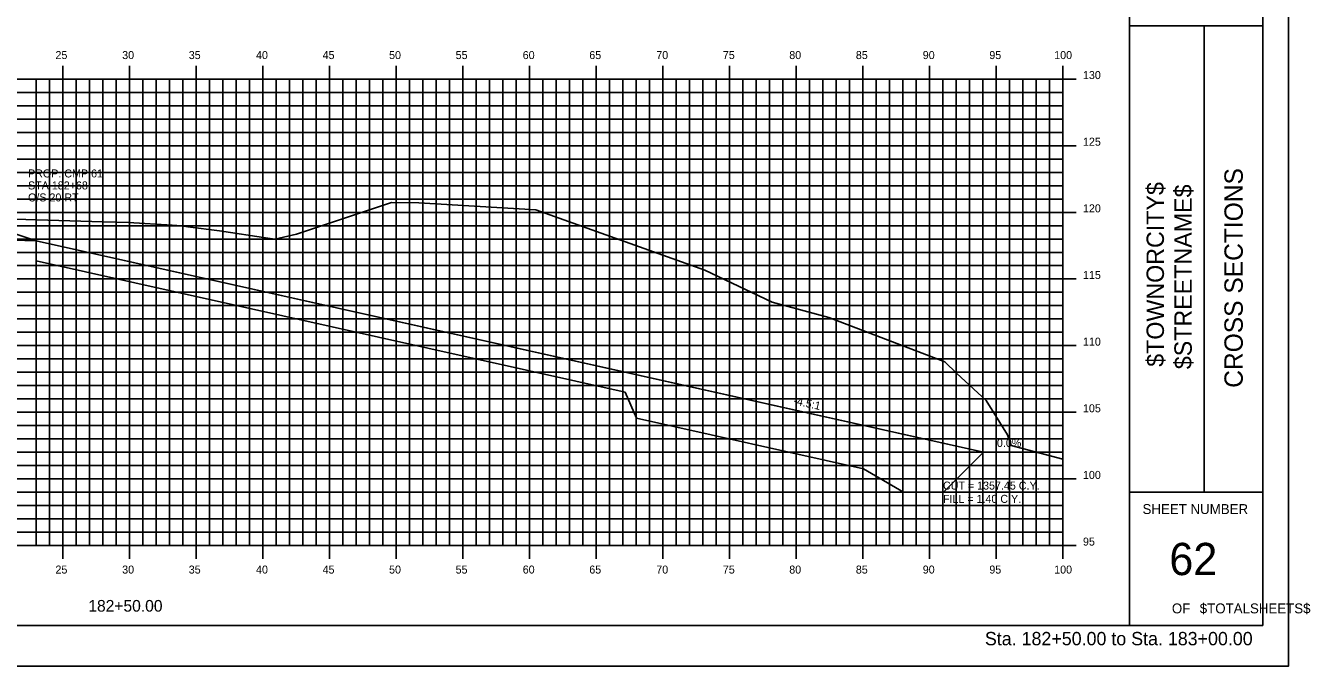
# Model space of a CAD drawing. Extents: x 850598 to 870284, y 366541 to 366651.
# Drawn here: x 859986.9 to 860083.2, y 366541.2 to 366589.2 of the extents above; entities that cross this region are included whole.
import ezdxf

# ---------------------------------------------------------------- set-up
doc = ezdxf.new("R2010")
doc.units = 0
for name, color, linetype in [('ANNOTATION', 7, 'Continuous'), ('BORDER', 7, 'Continuous'), ('D_Drainage_RipRap', 7, 'Continuous'), ('D_Roadway_Centerline', 7, 'Continuous'), ('D_Roadway_SlopeLines', 7, 'Continuous'), ('D_Roadway_SubGrade', 7, 'Continuous'), ('D_Text_Standard', 7, 'Continuous'), ('H_V ANNOTATION', 7, 'Continuous'), ('HIGHWAY_TITLE', 7, 'Continuous'), ('MAJOR', 7, 'Continuous'), ('MINOR', 7, 'Continuous'), ('PLOT BOUNDARY', 7, 'Continuous'), ('S_Roadway_Centerline', 7, 'Continuous'), ('S_Utilities_Pole_Joint', 7, 'Continuous')]:
    doc.layers.add(name, color=color, linetype=linetype)

msp = doc.modelspace()

# ---------------------------------------------------------------- linework, layer by layer
at = {"layer": 'BORDER'}
for p, q in [((860069.672, 366544.225), (860069.672, 366649.225)), ((860079.672, 366544.225), (860079.672, 366649.225)), ((860069.672, 366589.228), (860079.672, 366589.228)), ((860075.263, 366554.228), (860075.263, 366589.228)), ((860069.672, 366554.228), (860079.672, 366554.228)), ((859919.672, 366544.225), (860079.672, 366544.225))]:
    msp.add_line(p, q, dxfattribs=at)
at = {"layer": 'D_Drainage_RipRap'}
msp.add_lwpolyline([(860031.837, 366563.223), (860048.861, 366559.424), (860058.723, 366557.223), (860055.723, 366554.223), (860052.723, 366554.223), (860049.723, 366555.974), (860032.699, 366559.773), (860031.837, 366561.723), (859987.672, 366571.579), (859987.672, 366573.079)], close=True, dxfattribs=at)
at = {"layer": 'D_Roadway_Centerline'}
msp.add_lwpolyline([(859929.322, 366577.041), (859939.672, 366571.866), (859943.474, 366573.133), (859949.672, 366575.199), (859953.672, 366575.439), (859964.672, 366575.769), (859975.672, 366575.439), (859979.672, 366575.199), (859981.672, 366575.079), (859987.672, 366573.079), (860031.837, 366563.223), (860048.861, 366559.424), (860058.723, 366557.223), (860062.723, 366557.223)], dxfattribs=at)
at = {"layer": 'D_Roadway_SlopeLines'}
msp.add_lwpolyline([(859987.672, 366573.079), (860058.723, 366557.223), (860058.723, 366557.223)], dxfattribs=at)
at = {"layer": 'D_Roadway_SubGrade'}
msp.add_lwpolyline([(859975.672, 366574.939), (859976.672, 366574.879), (859976.672, 366575.129), (859981.672, 366574.829), (859981.672, 366575.079), (859987.672, 366573.079), (859975.672, 366573.439)], close=True, dxfattribs=at)
at = {"layer": 'MAJOR'}
for p, q in [((859989.672, 366586.227), (859989.672, 366585.225)), ((859989.672, 366586.227), (859989.672, 366585.225)), ((859994.672, 366586.227), (859994.672, 366585.225)), ((859994.672, 366586.227), (859994.672, 366585.225)), ((859999.672, 366586.227), (859999.672, 366585.225)), ((859999.672, 366586.227), (859999.672, 366585.225)), ((860004.672, 366586.227), (860004.672, 366585.225)), ((860004.672, 366586.227), (860004.672, 366585.225)), ((860009.672, 366586.227), (860009.672, 366585.225)), ((860009.672, 366586.227), (860009.672, 366585.225)), ((860014.672, 366586.227), (860014.672, 366585.225)), ((860014.672, 366586.227), (860014.672, 366585.225)), ((860019.672, 366586.227), (860019.672, 366585.225)), ((860019.672, 366586.227), (860019.672, 366585.225)), ((860024.672, 366586.227), (860024.672, 366585.225)), ((860024.672, 366586.227), (860024.672, 366585.225)), ((860029.672, 366586.227), (860029.672, 366585.225)), ((860029.672, 366586.227), (860029.672, 366585.225)), ((860034.672, 366586.227), (860034.672, 366585.225)), ((860034.672, 366586.227), (860034.672, 366585.225)), ((860039.672, 366586.227), (860039.672, 366585.225)), ((860039.672, 366586.227), (860039.672, 366585.225)), ((860044.672, 366586.227), (860044.672, 366585.225)), ((860044.672, 366586.227), (860044.672, 366585.225)), ((860049.672, 366586.227), (860049.672, 366585.225)), ((860049.672, 366586.227), (860049.672, 366585.225)), ((860054.672, 366586.227), (860054.672, 366585.225)), ((860054.672, 366586.227), (860054.672, 366585.225)), ((860059.672, 366586.227), (860059.672, 366585.225)), ((860059.672, 366586.227), (860059.672, 366585.225)), ((860064.672, 366586.227), (860064.672, 366585.225)), ((860064.672, 366586.227), (860064.672, 366585.225)), ((859924.672, 366585.225), (860064.672, 366585.225)), ((859924.672, 366585.225), (860064.672, 366585.225)), ((859924.672, 366585.225), (860064.672, 366585.225)), ((859924.672, 366585.225), (860064.672, 366585.225)), ((859989.672, 366550.225), (859989.672, 366585.225)), ((859989.672, 366550.225), (859989.672, 366585.225)), ((859994.672, 366550.225), (859994.672, 366585.225)), ((859994.672, 366550.225), (859994.672, 366585.225)), ((859999.672, 366550.225), (859999.672, 366585.225)), ((859999.672, 366550.225), (859999.672, 366585.225)), ((860004.672, 366550.225), (860004.672, 366585.225)), ((860004.672, 366550.225), (860004.672, 366585.225)), ((860009.672, 366550.225), (860009.672, 366585.225)), ((860009.672, 366550.225), (860009.672, 366585.225)), ((860014.672, 366550.225), (860014.672, 366585.225)), ((860014.672, 366550.225), (860014.672, 366585.225)), ((860019.672, 366550.225), (860019.672, 366585.225)), ((860019.672, 366550.225), (860019.672, 366585.225)), ((860024.672, 366550.225), (860024.672, 366585.225)), ((860024.672, 366550.225), (860024.672, 366585.225)), ((860029.672, 366550.225), (860029.672, 366585.225)), ((860029.672, 366550.225), (860029.672, 366585.225)), ((860034.672, 366550.225), (860034.672, 366585.225)), ((860034.672, 366550.225), (860034.672, 366585.225)), ((860039.672, 366550.225), (860039.672, 366585.225)), ((860039.672, 366550.225), (860039.672, 366585.225)), ((860044.672, 366550.225), (860044.672, 366585.225)), ((860044.672, 366550.225), (860044.672, 366585.225)), ((860049.672, 366550.225), (860049.672, 366585.225)), ((860049.672, 366550.225), (860049.672, 366585.225)), ((860054.672, 366550.225), (860054.672, 366585.225)), ((860054.672, 366550.225), (860054.672, 366585.225)), ((860059.672, 366550.225), (860059.672, 366585.225)), ((860059.672, 366550.225), (860059.672, 366585.225)), ((860065.674, 366585.225), (860063.67, 366585.225)), ((860065.674, 366585.225), (860063.67, 366585.225)), ((860064.672, 366550.225), (860064.672, 366585.225)), ((860064.672, 366550.225), (860064.672, 366585.225)), ((860064.672, 366550.225), (860064.672, 366585.225)), ((860064.672, 366550.225), (860064.672, 366585.225)), ((859924.672, 366580.225), (860064.672, 366580.225)), ((859924.672, 366580.225), (860064.672, 366580.225)), ((860065.674, 366580.225), (860063.67, 366580.225)), ((860065.674, 366580.225), (860063.67, 366580.225)), ((859924.672, 366575.225), (860064.672, 366575.225)), ((859924.672, 366575.225), (860064.672, 366575.225)), ((860065.674, 366575.225), (860063.67, 366575.225)), ((860065.674, 366575.225), (860063.67, 366575.225)), ((859924.672, 366570.225), (860064.672, 366570.225)), ((859924.672, 366570.225), (860064.672, 366570.225)), ((860065.674, 366570.225), (860063.67, 366570.225)), ((860065.674, 366570.225), (860063.67, 366570.225)), ((859924.672, 366565.225), (860064.672, 366565.225)), ((859924.672, 366565.225), (860064.672, 366565.225)), ((860065.674, 366565.225), (860063.67, 366565.225)), ((860065.674, 366565.225), (860063.67, 366565.225)), ((859924.672, 366560.225), (860064.672, 366560.225)), ((859924.672, 366560.225), (860064.672, 366560.225)), ((860065.674, 366560.225), (860063.67, 366560.225)), ((860065.674, 366560.225), (860063.67, 366560.225)), ((859924.672, 366555.225), (860064.672, 366555.225)), ((859924.672, 366555.225), (860064.672, 366555.225)), ((860065.674, 366555.225), (860063.67, 366555.225)), ((860065.674, 366555.225), (860063.67, 366555.225)), ((859924.672, 366550.225), (860064.672, 366550.225)), ((859924.672, 366550.225), (860064.672, 366550.225)), ((859924.672, 366550.225), (860064.672, 366550.225)), ((859924.672, 366550.225), (860064.672, 366550.225)), ((859989.672, 366549.223), (859989.672, 366550.225)), ((859989.672, 366549.223), (859989.672, 366550.225)), ((859994.672, 366549.223), (859994.672, 366550.225)), ((859994.672, 366549.223), (859994.672, 366550.225)), ((859999.672, 366549.223), (859999.672, 366550.225)), ((859999.672, 366549.223), (859999.672, 366550.225)), ((860004.672, 366549.223), (860004.672, 366550.225)), ((860004.672, 366549.223), (860004.672, 366550.225)), ((860009.672, 366549.223), (860009.672, 366550.225)), ((860009.672, 366549.223), (860009.672, 366550.225)), ((860014.672, 366549.223), (860014.672, 366550.225)), ((860014.672, 366549.223), (860014.672, 366550.225)), ((860019.672, 366549.223), (860019.672, 366550.225)), ((860019.672, 366549.223), (860019.672, 366550.225)), ((860024.672, 366549.223), (860024.672, 366550.225)), ((860024.672, 366549.223), (860024.672, 366550.225)), ((860029.672, 366549.223), (860029.672, 366550.225)), ((860029.672, 366549.223), (860029.672, 366550.225)), ((860034.672, 366549.223), (860034.672, 366550.225)), ((860034.672, 366549.223), (860034.672, 366550.225)), ((860039.672, 366549.223), (860039.672, 366550.225)), ((860039.672, 366549.223), (860039.672, 366550.225)), ((860044.672, 366549.223), (860044.672, 366550.225)), ((860044.672, 366549.223), (860044.672, 366550.225)), ((860049.672, 366549.223), (860049.672, 366550.225)), ((860049.672, 366549.223), (860049.672, 366550.225)), ((860054.672, 366549.223), (860054.672, 366550.225)), ((860054.672, 366549.223), (860054.672, 366550.225)), ((860059.672, 366549.223), (860059.672, 366550.225)), ((860059.672, 366549.223), (860059.672, 366550.225)), ((860065.674, 366550.225), (860063.67, 366550.225)), ((860065.674, 366550.225), (860063.67, 366550.225)), ((860064.672, 366549.223), (860064.672, 366550.225)), ((860064.672, 366549.223), (860064.672, 366550.225))]:
    msp.add_line(p, q, dxfattribs=at)
at = {"layer": 'MINOR'}
for p, q in [((859987.672, 366550.225), (859987.672, 366585.225)), ((859987.672, 366550.225), (859987.672, 366585.225)), ((859988.672, 366550.225), (859988.672, 366585.225)), ((859988.672, 366550.225), (859988.672, 366585.225)), ((859990.672, 366550.225), (859990.672, 366585.225)), ((859990.672, 366550.225), (859990.672, 366585.225)), ((859991.672, 366550.225), (859991.672, 366585.225)), ((859991.672, 366550.225), (859991.672, 366585.225)), ((859992.672, 366550.225), (859992.672, 366585.225)), ((859992.672, 366550.225), (859992.672, 366585.225)), ((859993.672, 366550.225), (859993.672, 366585.225)), ((859993.672, 366550.225), (859993.672, 366585.225)), ((859995.672, 366550.225), (859995.672, 366585.225)), ((859995.672, 366550.225), (859995.672, 366585.225)), ((859996.672, 366550.225), (859996.672, 366585.225)), ((859996.672, 366550.225), (859996.672, 366585.225)), ((859997.672, 366550.225), (859997.672, 366585.225)), ((859997.672, 366550.225), (859997.672, 366585.225)), ((859998.672, 366550.225), (859998.672, 366585.225)), ((859998.672, 366550.225), (859998.672, 366585.225)), ((860000.672, 366550.225), (860000.672, 366585.225)), ((860000.672, 366550.225), (860000.672, 366585.225)), ((860001.672, 366550.225), (860001.672, 366585.225)), ((860001.672, 366550.225), (860001.672, 366585.225)), ((860002.672, 366550.225), (860002.672, 366585.225)), ((860002.672, 366550.225), (860002.672, 366585.225)), ((860003.672, 366550.225), (860003.672, 366585.225)), ((860003.672, 366550.225), (860003.672, 366585.225)), ((860005.672, 366550.225), (860005.672, 366585.225)), ((860005.672, 366550.225), (860005.672, 366585.225)), ((860006.672, 366550.225), (860006.672, 366585.225)), ((860006.672, 366550.225), (860006.672, 366585.225)), ((860007.672, 366550.225), (860007.672, 366585.225)), ((860007.672, 366550.225), (860007.672, 366585.225)), ((860008.672, 366550.225), (860008.672, 366585.225)), ((860008.672, 366550.225), (860008.672, 366585.225)), ((860010.672, 366550.225), (860010.672, 366585.225)), ((860010.672, 366550.225), (860010.672, 366585.225)), ((860011.672, 366550.225), (860011.672, 366585.225)), ((860011.672, 366550.225), (860011.672, 366585.225)), ((860012.672, 366550.225), (860012.672, 366585.225)), ((860012.672, 366550.225), (860012.672, 366585.225)), ((860013.672, 366550.225), (860013.672, 366585.225)), ((860013.672, 366550.225), (860013.672, 366585.225)), ((860015.672, 366550.225), (860015.672, 366585.225)), ((860015.672, 366550.225), (860015.672, 366585.225)), ((860016.672, 366550.225), (860016.672, 366585.225)), ((860016.672, 366550.225), (860016.672, 366585.225)), ((860017.672, 366550.225), (860017.672, 366585.225)), ((860017.672, 366550.225), (860017.672, 366585.225)), ((860018.672, 366550.225), (860018.672, 366585.225)), ((860018.672, 366550.225), (860018.672, 366585.225)), ((860020.672, 366550.225), (860020.672, 366585.225)), ((860020.672, 366550.225), (860020.672, 366585.225)), ((860021.672, 366550.225), (860021.672, 366585.225)), ((860021.672, 366550.225), (860021.672, 366585.225)), ((860022.672, 366550.225), (860022.672, 366585.225)), ((860022.672, 366550.225), (860022.672, 366585.225)), ((860023.672, 366550.225), (860023.672, 366585.225)), ((860023.672, 366550.225), (860023.672, 366585.225)), ((860025.672, 366550.225), (860025.672, 366585.225)), ((860025.672, 366550.225), (860025.672, 366585.225)), ((860026.672, 366550.225), (860026.672, 366585.225)), ((860026.672, 366550.225), (860026.672, 366585.225)), ((860027.672, 366550.225), (860027.672, 366585.225)), ((860027.672, 366550.225), (860027.672, 366585.225)), ((860028.672, 366550.225), (860028.672, 366585.225)), ((860028.672, 366550.225), (860028.672, 366585.225)), ((860030.672, 366550.225), (860030.672, 366585.225)), ((860030.672, 366550.225), (860030.672, 366585.225)), ((860031.672, 366550.225), (860031.672, 366585.225)), ((860031.672, 366550.225), (860031.672, 366585.225)), ((860032.672, 366550.225), (860032.672, 366585.225)), ((860032.672, 366550.225), (860032.672, 366585.225)), ((860033.672, 366550.225), (860033.672, 366585.225)), ((860033.672, 366550.225), (860033.672, 366585.225)), ((860035.672, 366550.225), (860035.672, 366585.225)), ((860035.672, 366550.225), (860035.672, 366585.225)), ((860036.672, 366550.225), (860036.672, 366585.225)), ((860036.672, 366550.225), (860036.672, 366585.225)), ((860037.672, 366550.225), (860037.672, 366585.225)), ((860037.672, 366550.225), (860037.672, 366585.225)), ((860038.672, 366550.225), (860038.672, 366585.225)), ((860038.672, 366550.225), (860038.672, 366585.225)), ((860040.672, 366550.225), (860040.672, 366585.225)), ((860040.672, 366550.225), (860040.672, 366585.225)), ((860041.672, 366550.225), (860041.672, 366585.225)), ((860041.672, 366550.225), (860041.672, 366585.225)), ((860042.672, 366550.225), (860042.672, 366585.225)), ((860042.672, 366550.225), (860042.672, 366585.225)), ((860043.672, 366550.225), (860043.672, 366585.225)), ((860043.672, 366550.225), (860043.672, 366585.225)), ((860045.672, 366550.225), (860045.672, 366585.225)), ((860045.672, 366550.225), (860045.672, 366585.225)), ((860046.672, 366550.225), (860046.672, 366585.225)), ((860046.672, 366550.225), (860046.672, 366585.225)), ((860047.672, 366550.225), (860047.672, 366585.225)), ((860047.672, 366550.225), (860047.672, 366585.225)), ((860048.672, 366550.225), (860048.672, 366585.225)), ((860048.672, 366550.225), (860048.672, 366585.225)), ((860050.672, 366550.225), (860050.672, 366585.225)), ((860050.672, 366550.225), (860050.672, 366585.225)), ((860051.672, 366550.225), (860051.672, 366585.225)), ((860051.672, 366550.225), (860051.672, 366585.225)), ((860052.672, 366550.225), (860052.672, 366585.225)), ((860052.672, 366550.225), (860052.672, 366585.225)), ((860053.672, 366550.225), (860053.672, 366585.225)), ((860053.672, 366550.225), (860053.672, 366585.225)), ((860055.672, 366550.225), (860055.672, 366585.225)), ((860055.672, 366550.225), (860055.672, 366585.225)), ((860056.672, 366550.225), (860056.672, 366585.225)), ((860056.672, 366550.225), (860056.672, 366585.225)), ((860057.672, 366550.225), (860057.672, 366585.225)), ((860057.672, 366550.225), (860057.672, 366585.225)), ((860058.672, 366550.225), (860058.672, 366585.225)), ((860058.672, 366550.225), (860058.672, 366585.225)), ((860060.672, 366550.225), (860060.672, 366585.225)), ((860060.672, 366550.225), (860060.672, 366585.225)), ((860061.672, 366550.225), (860061.672, 366585.225)), ((860061.672, 366550.225), (860061.672, 366585.225)), ((860062.672, 366550.225), (860062.672, 366585.225)), ((860062.672, 366550.225), (860062.672, 366585.225)), ((860063.672, 366550.225), (860063.672, 366585.225)), ((860063.672, 366550.225), (860063.672, 366585.225)), ((859924.672, 366584.225), (860064.672, 366584.225)), ((859924.672, 366584.225), (860064.672, 366584.225)), ((860064.672, 366584.225), (860063.67, 366584.225)), ((860064.672, 366584.225), (860063.67, 366584.225)), ((859924.672, 366583.225), (860064.672, 366583.225)), ((859924.672, 366583.225), (860064.672, 366583.225)), ((860064.672, 366583.225), (860063.67, 366583.225)), ((860064.672, 366583.225), (860063.67, 366583.225)), ((859924.672, 366582.225), (860064.672, 366582.225)), ((859924.672, 366582.225), (860064.672, 366582.225)), ((860064.672, 366582.225), (860063.67, 366582.225)), ((860064.672, 366582.225), (860063.67, 366582.225)), ((859924.672, 366581.225), (860064.672, 366581.225)), ((859924.672, 366581.225), (860064.672, 366581.225)), ((860064.672, 366581.225), (860063.67, 366581.225)), ((860064.672, 366581.225), (860063.67, 366581.225)), ((859924.672, 366579.225), (860064.672, 366579.225)), ((859924.672, 366579.225), (860064.672, 366579.225)), ((860064.672, 366579.225), (860063.67, 366579.225)), ((860064.672, 366579.225), (860063.67, 366579.225)), ((859924.672, 366578.225), (860064.672, 366578.225)), ((859924.672, 366578.225), (860064.672, 366578.225)), ((860064.672, 366578.225), (860063.67, 366578.225)), ((860064.672, 366578.225), (860063.67, 366578.225)), ((859924.672, 366577.225), (860064.672, 366577.225)), ((859924.672, 366577.225), (860064.672, 366577.225)), ((860064.672, 366577.225), (860063.67, 366577.225)), ((860064.672, 366577.225), (860063.67, 366577.225)), ((859924.672, 366576.225), (860064.672, 366576.225)), ((859924.672, 366576.225), (860064.672, 366576.225)), ((860064.672, 366576.225), (860063.67, 366576.225)), ((860064.672, 366576.225), (860063.67, 366576.225)), ((859924.672, 366574.225), (860064.672, 366574.225)), ((859924.672, 366574.225), (860064.672, 366574.225)), ((860064.672, 366574.225), (860063.67, 366574.225)), ((860064.672, 366574.225), (860063.67, 366574.225)), ((859924.672, 366573.225), (860064.672, 366573.225)), ((859924.672, 366573.225), (860064.672, 366573.225)), ((860064.672, 366573.225), (860063.67, 366573.225)), ((860064.672, 366573.225), (860063.67, 366573.225)), ((859924.672, 366572.225), (860064.672, 366572.225)), ((859924.672, 366572.225), (860064.672, 366572.225)), ((860064.672, 366572.225), (860063.67, 366572.225)), ((860064.672, 366572.225), (860063.67, 366572.225)), ((859924.672, 366571.225), (860064.672, 366571.225)), ((859924.672, 366571.225), (860064.672, 366571.225)), ((860064.672, 366571.225), (860063.67, 366571.225)), ((860064.672, 366571.225), (860063.67, 366571.225)), ((859924.672, 366569.225), (860064.672, 366569.225)), ((859924.672, 366569.225), (860064.672, 366569.225)), ((860064.672, 366569.225), (860063.67, 366569.225)), ((860064.672, 366569.225), (860063.67, 366569.225)), ((859924.672, 366568.225), (860064.672, 366568.225)), ((859924.672, 366568.225), (860064.672, 366568.225)), ((860064.672, 366568.225), (860063.67, 366568.225)), ((860064.672, 366568.225), (860063.67, 366568.225)), ((859924.672, 366567.225), (860064.672, 366567.225)), ((859924.672, 366567.225), (860064.672, 366567.225)), ((860064.672, 366567.225), (860063.67, 366567.225)), ((860064.672, 366567.225), (860063.67, 366567.225)), ((859924.672, 366566.225), (860064.672, 366566.225)), ((859924.672, 366566.225), (860064.672, 366566.225)), ((860064.672, 366566.225), (860063.67, 366566.225)), ((860064.672, 366566.225), (860063.67, 366566.225)), ((859924.672, 366564.225), (860064.672, 366564.225)), ((859924.672, 366564.225), (860064.672, 366564.225)), ((860064.672, 366564.225), (860063.67, 366564.225)), ((860064.672, 366564.225), (860063.67, 366564.225)), ((859924.672, 366563.225), (860064.672, 366563.225)), ((859924.672, 366563.225), (860064.672, 366563.225)), ((860064.672, 366563.225), (860063.67, 366563.225)), ((860064.672, 366563.225), (860063.67, 366563.225)), ((859924.672, 366562.225), (860064.672, 366562.225)), ((859924.672, 366562.225), (860064.672, 366562.225)), ((860064.672, 366562.225), (860063.67, 366562.225)), ((860064.672, 366562.225), (860063.67, 366562.225)), ((859924.672, 366561.225), (860064.672, 366561.225)), ((859924.672, 366561.225), (860064.672, 366561.225)), ((860064.672, 366561.225), (860063.67, 366561.225)), ((860064.672, 366561.225), (860063.67, 366561.225)), ((859924.672, 366559.225), (860064.672, 366559.225)), ((859924.672, 366559.225), (860064.672, 366559.225)), ((860064.672, 366559.225), (860063.67, 366559.225)), ((860064.672, 366559.225), (860063.67, 366559.225)), ((859924.672, 366558.225), (860064.672, 366558.225)), ((859924.672, 366558.225), (860064.672, 366558.225)), ((860064.672, 366558.225), (860063.67, 366558.225)), ((860064.672, 366558.225), (860063.67, 366558.225)), ((859924.672, 366557.225), (860064.672, 366557.225)), ((859924.672, 366557.225), (860064.672, 366557.225)), ((860064.672, 366557.225), (860063.67, 366557.225)), ((860064.672, 366557.225), (860063.67, 366557.225)), ((859924.672, 366556.225), (860064.672, 366556.225)), ((859924.672, 366556.225), (860064.672, 366556.225)), ((860064.672, 366556.225), (860063.67, 366556.225)), ((860064.672, 366556.225), (860063.67, 366556.225)), ((859924.672, 366554.225), (860064.672, 366554.225)), ((859924.672, 366554.225), (860064.672, 366554.225)), ((860064.672, 366554.225), (860063.67, 366554.225)), ((860064.672, 366554.225), (860063.67, 366554.225)), ((859924.672, 366553.225), (860064.672, 366553.225)), ((859924.672, 366553.225), (860064.672, 366553.225)), ((860064.672, 366553.225), (860063.67, 366553.225)), ((860064.672, 366553.225), (860063.67, 366553.225)), ((859924.672, 366552.225), (860064.672, 366552.225)), ((859924.672, 366552.225), (860064.672, 366552.225)), ((860064.672, 366552.225), (860063.67, 366552.225)), ((860064.672, 366552.225), (860063.67, 366552.225)), ((859924.672, 366551.225), (860064.672, 366551.225)), ((859924.672, 366551.225), (860064.672, 366551.225)), ((860064.672, 366551.225), (860063.67, 366551.225)), ((860064.672, 366551.225), (860063.67, 366551.225))]:
    msp.add_line(p, q, dxfattribs=at)
at = {"layer": 'PLOT BOUNDARY'}
msp.add_lwpolyline([(859911.579, 366541.166), (860081.579, 366541.166), (860081.579, 366651.166), (859911.579, 366651.166)], close=True, dxfattribs=at)
at = {"layer": 'S_Roadway_Centerline'}
msp.add_lwpolyline([(859983.576, 366574.783), (859992.681, 366574.516), (859994.585, 366574.456), (859997.863, 366574.268), (859998.572, 366574.217), (859999.054, 366574.14), (860001.421, 366573.826), (860005.042, 366573.297), (860005.575, 366573.209), (860007.197, 366573.596), (860014.321, 366575.958), (860016.357, 366575.932), (860025.147, 366575.415), (860037.818, 366570.88), (860042.858, 366568.489), (860047.119, 366567.346), (860055.807, 366564.001), (860056.718, 366563.134), (860058.916, 366561.114), (860060.5, 366558.531), (860060.778, 366557.726), (860064.672, 366556.72)], dxfattribs=at)

# ---------------------------------------------------------------- texts
at = {"layer": 'ANNOTATION'}
msp.add_text('-4.5:1', height=0.6, rotation=347.41988, dxfattribs=at).set_placement((860044.422, 366560.839))
msp.add_text('0.0%', height=0.6, dxfattribs=at).set_placement((860059.719, 366557.625))
at = {"layer": 'BORDER'}
for s, height, rotation, p in [('CROSS SECTIONS', 1.37787, 90, (860078.157, 366562.062)), ('SHEET NUMBER', 0.74527, 360, (860070.637, 366552.592)), ('62', 2.4194, 360, (860072.648, 366548.008)), ('OF', 0.7453, 360, (860072.839, 366545.138)), ('$TOTALSHEETS$', 0.74527, 360, (860074.929, 366545.138))]:
    msp.add_text(s, height=height, rotation=rotation, dxfattribs=at).set_placement(p)
at = {"layer": 'D_Text_Standard'}
for s, p in [('CUT = 1357.45 C.Y.', (860055.672, 366554.425)), ('FILL = 1.40 C.Y.', (860055.672, 366553.429))]:
    msp.add_text(s, height=0.6, dxfattribs=at).set_placement(p)
at = {"layer": 'H_V ANNOTATION'}
for s, height, p in [('25', 0.6, (859989.118, 366586.725)), ('30', 0.6, (859994.121, 366586.725)), ('35', 0.6, (859999.113, 366586.725)), ('40', 0.6, (860004.158, 366586.725)), ('45', 0.6, (860009.15, 366586.725)), ('50', 0.6, (860014.136, 366586.725)), ('55', 0.6, (860019.128, 366586.725)), ('60', 0.6, (860024.158, 366586.725)), ('65', 0.6, (860029.15, 366586.725)), ('70', 0.6, (860034.174, 366586.725)), ('75', 0.6, (860039.166, 366586.725)), ('80', 0.6, (860044.147, 366586.725)), ('85', 0.6, (860049.139, 366586.725)), ('90', 0.6, (860054.158, 366586.725)), ('95', 0.6, (860059.15, 366586.725)), ('100', 0.6, (860064.014, 366586.725)), ('130', 0.6, (860066.172, 366585.225)), ('125', 0.6, (860066.172, 366580.225)), ('120', 0.6, (860066.172, 366575.225)), ('115', 0.6, (860066.172, 366570.225)), ('110', 0.6, (860066.172, 366565.225)), ('105', 0.6, (860066.172, 366560.225)), ('100', 0.6, (860066.172, 366555.225)), ('95', 0.6, (860066.172, 366550.225)), ('25', 0.6, (859989.118, 366548.125)), ('30', 0.6, (859994.121, 366548.125)), ('35', 0.6, (859999.113, 366548.125)), ('40', 0.6, (860004.158, 366548.125)), ('45', 0.6, (860009.15, 366548.125)), ('50', 0.6, (860014.136, 366548.125)), ('55', 0.6, (860019.128, 366548.125)), ('60', 0.6, (860024.158, 366548.125)), ('65', 0.6, (860029.15, 366548.125)), ('70', 0.6, (860034.174, 366548.125)), ('75', 0.6, (860039.166, 366548.125)), ('80', 0.6, (860044.147, 366548.125)), ('85', 0.6, (860049.139, 366548.125)), ('90', 0.6, (860054.158, 366548.125)), ('95', 0.6, (860059.15, 366548.125)), ('100', 0.6, (860064.014, 366548.125)), ('182+50.00', 0.875, (859991.582, 366545.268)), ('Sta. 182+50.00 to Sta. 183+00.00', 1.0002, (860058.818, 366542.745))]:
    msp.add_text(s, height=height, dxfattribs=at).set_placement(p)
at = {"layer": 'HIGHWAY_TITLE'}
for s, p in [('$TOWNORCITY$', (860072.244, 366563.637)), ('$STREETNAME$', (860074.331, 366563.457))]:
    msp.add_text(s, height=1.30428, rotation=90, dxfattribs=at).set_placement(p)
at = {"layer": 'S_Utilities_Pole_Joint'}
for s, p in [('PROP. CMP 61', (859987.062, 366577.844)), ('STA 182+68', (859987.062, 366576.944)), ('O/S 20 RT', (859987.062, 366576.044))]:
    msp.add_text(s, height=0.6, dxfattribs=at).set_placement(p)

doc.saveas('drawing.dxf')
